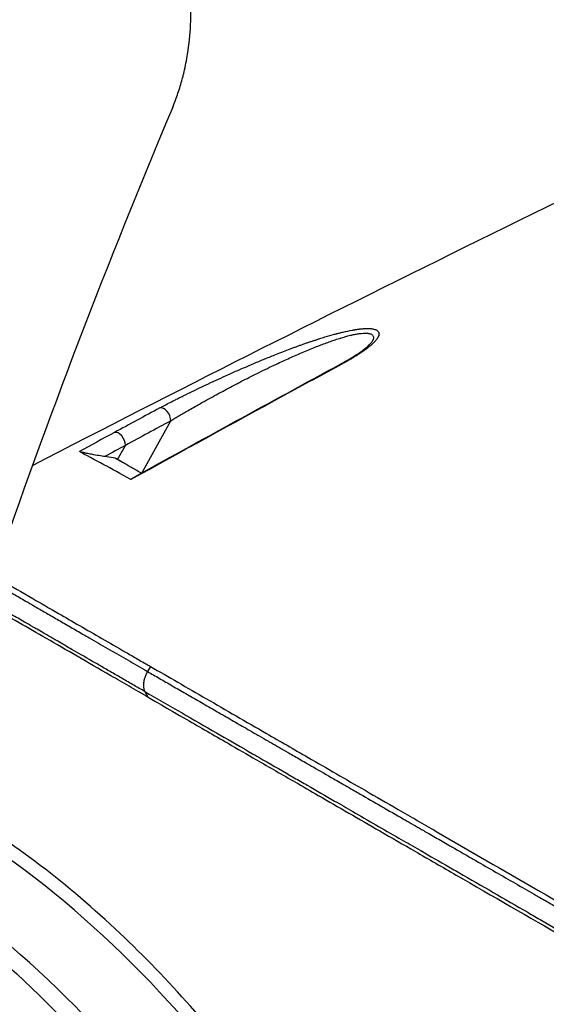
# Model space of a CAD drawing. Header units: millimetres. Extents: x 0 to 4378, y 0 to 2376.
# Tile 651 of 656: x 2702 to 2728, y 1936 to 1985. Entities that reach past the tile are written whole.
import ezdxf

# ---------------------------------------------------------------- set-up
doc = ezdxf.new("R2010")
doc.units = ezdxf.units.MM
doc.header["$LTSCALE"] = 0.2
doc.layers.add('01_Object Line', color=4, linetype='Continuous')

# ---------------------------------------------------------------- blocks, each defined once
blk = doc.blocks.new('A$C0a0b2bc4')
for p, q in [((-18.229, 1110.033), (-18.229, 1110.033)), ((-29.793, 1103.441), (-28.361, 1106.048)), ((-31.036, 1104.098), (-30.644, 1104.813)), ((-31.166, 1104.171), (-31.682, 1104.246)), ((-31.165, 1104.173), (-30.774, 1103.947)), ((-29.846, 1103.411), (-29.858, 1103.418)), ((-29.384, 1093.676), (-29.531, 1093.422))]:
    blk.add_line(p, q)
for centre, major_axis, ratio, start_param, end_param in [((-19.59, 1108.461), (-0.238, 0.44), 0.574125, 5.91649, 6.250217), ((-54.102, 340.151), (435.313, 800.982), 0.572292, 0.719728, 0.72334), ((-28.721, 1106.241), (-0.237, 0.44), 0.615629, 3.963424, 6.144084), ((-48.125, 330.189), (434.09, 810.828), 0.577153, 0.716886, 0.720465), ((-31.004, 1105.005), (-0.239, 0.439), 0.613705, 3.961384, 6.133404), ((-54.51, 323.67), (444.565, 818.233), 0.572361, 0.723269, 0.725999), ((-48.434, 316.686), (441.656, 824.96), 0.577153, 0.720459, 0.722057), ((-39.739, 1054.229), (19.5, -33.775), 0.57735, 0, 2.339416), ((-42.921, 1052.392), (19.5, -33.775), 0.57735, 0, 2.223644)]:
    blk.add_ellipse(centre, major_axis=major_axis, ratio=ratio, start_param=start_param, end_param=end_param)
for points, knots in [([(-28.262, 1121.852), (-28.165, 1122.083), (-28.072, 1122.334), (-27.919, 1122.784), (-27.845, 1123.025), (-27.764, 1123.33), (-27.747, 1123.394), (-27.718, 1123.511), (-27.704, 1123.569), (-27.623, 1123.916), (-27.565, 1124.216), (-27.366, 1125.477), (-27.312, 1126.489), (-27.36, 1127.743), (-27.369, 1127.909), (-27.4, 1128.407), (-27.431, 1128.749), (-27.511, 1129.458), (-27.561, 1129.823), (-27.678, 1130.559), (-27.746, 1130.93), (-27.979, 1132.069), (-28.173, 1132.852), (-28.62, 1134.408), (-28.871, 1135.186), (-29.278, 1136.321), (-29.428, 1136.72), (-30.892, 1140.443), (-32.729, 1143.941), (-35.303, 1147.862), (-35.591, 1148.291), (-36.032, 1148.931), (-36.18, 1149.144), (-37.536, 1151.068), (-38.835, 1152.751), (-40.714, 1154.986), (-41.234, 1155.586), (-42.693, 1157.215), (-43.647, 1158.223), (-46.08, 1160.656), (-47.582, 1162.036), (-49.287, 1163.469), (-49.477, 1163.627), (-50.987, 1164.865), (-52.344, 1165.883), (-53.667, 1166.772)], [1.013384, 1.013384, 1.013384, 1.013384, 1.109993, 1.109993, 1.213598, 1.213598, 1.239256, 1.239256, 1.263925, 1.263925, 1.386081, 1.386081, 1.765731, 1.765731, 1.822697, 1.822697, 1.935907, 1.935907, 2.05247, 2.05247, 2.166843, 2.166843, 2.399096, 2.399096, 2.616669, 2.616669, 2.736228, 2.736228, 3.700499, 3.700499, 3.819408, 3.819408, 3.878521, 3.878521, 4.356179, 4.356179, 4.534962, 4.534962, 4.848781, 4.848781, 5.320636, 5.320636, 5.379891, 5.379891, 5.794291, 5.794291, 5.794291, 5.794291]), ([(-28.918, 1106.697), (-28.864, 1106.726), (-28.808, 1106.756), (-28.75, 1106.787), (-28.567, 1106.884), (-28.371, 1106.986), (-28.169, 1107.088), (-28.14, 1107.103), (-28.11, 1107.118), (-28.081, 1107.133), (-28.005, 1107.171), (-27.929, 1107.209), (-27.852, 1107.248), (-27.774, 1107.287), (-27.696, 1107.325), (-27.618, 1107.364), (-27.466, 1107.439), (-27.314, 1107.513), (-27.166, 1107.584), (-27.154, 1107.59), (-27.143, 1107.596), (-27.131, 1107.601), (-26.842, 1107.741), (-26.538, 1107.885), (-26.232, 1108.026), (-26.22, 1108.032), (-26.208, 1108.038), (-26.197, 1108.043), (-25.884, 1108.188), (-25.569, 1108.331), (-25.261, 1108.468), (-25.24, 1108.477), (-25.22, 1108.487), (-25.199, 1108.496), (-25.104, 1108.538), (-25.01, 1108.58), (-24.916, 1108.621), (-24.822, 1108.662), (-24.728, 1108.703), (-24.635, 1108.743), (-24.482, 1108.809), (-24.33, 1108.875), (-24.175, 1108.94), (-24.084, 1108.979), (-23.991, 1109.017), (-23.898, 1109.056), (-23.807, 1109.094), (-23.715, 1109.132), (-23.622, 1109.17), (-23.547, 1109.201), (-23.472, 1109.232), (-23.395, 1109.263), (-23.305, 1109.299), (-23.215, 1109.335), (-23.127, 1109.371), (-22.89, 1109.464), (-22.659, 1109.554), (-22.433, 1109.64), (-22.374, 1109.662), (-22.317, 1109.684), (-22.261, 1109.705), (-22.205, 1109.725), (-22.149, 1109.746), (-22.094, 1109.766), (-22.04, 1109.786), (-21.987, 1109.806), (-21.933, 1109.825), (-21.88, 1109.844), (-21.827, 1109.863), (-21.773, 1109.882), (-21.721, 1109.901), (-21.668, 1109.919), (-21.614, 1109.938), (-21.586, 1109.948), (-21.557, 1109.958), (-21.527, 1109.969), (-21.472, 1109.988), (-21.418, 1110.006), (-21.366, 1110.024), (-21.313, 1110.042), (-21.261, 1110.059), (-21.21, 1110.076), (-21.159, 1110.093), (-21.108, 1110.11), (-21.058, 1110.126), (-21.047, 1110.13), (-21.037, 1110.133), (-21.027, 1110.136), (-20.978, 1110.152), (-20.929, 1110.168), (-20.88, 1110.183), (-20.834, 1110.198), (-20.787, 1110.213), (-20.739, 1110.228), (-20.693, 1110.242), (-20.647, 1110.256), (-20.599, 1110.271), (-20.434, 1110.32), (-20.276, 1110.366), (-20.124, 1110.407), (-20.093, 1110.416), (-20.064, 1110.424), (-20.035, 1110.431), (-20.024, 1110.434), (-20.014, 1110.437), (-20.003, 1110.44), (-19.975, 1110.447), (-19.947, 1110.454), (-19.92, 1110.462), (-19.893, 1110.468), (-19.865, 1110.475), (-19.838, 1110.482), (-19.812, 1110.489), (-19.785, 1110.495), (-19.757, 1110.502), (-19.734, 1110.508), (-19.711, 1110.513), (-19.687, 1110.519), (-19.523, 1110.558), (-19.369, 1110.59), (-19.225, 1110.616), (-19.201, 1110.621), (-19.177, 1110.625), (-19.154, 1110.629), (-19.131, 1110.633), (-19.109, 1110.637), (-19.087, 1110.64), (-19.077, 1110.642), (-19.068, 1110.643), (-19.059, 1110.645), (-19.038, 1110.648), (-19.017, 1110.651), (-18.995, 1110.655), (-18.974, 1110.658), (-18.953, 1110.661), (-18.931, 1110.664), (-18.911, 1110.666), (-18.89, 1110.669), (-18.869, 1110.672), (-18.854, 1110.673), (-18.839, 1110.675), (-18.824, 1110.677), (-18.788, 1110.681), (-18.754, 1110.684), (-18.722, 1110.687), (-18.697, 1110.689), (-18.672, 1110.691), (-18.649, 1110.693), (-18.616, 1110.695), (-18.585, 1110.697), (-18.555, 1110.698), (-18.527, 1110.699), (-18.5, 1110.699), (-18.473, 1110.7), (-18.447, 1110.7), (-18.422, 1110.7), (-18.397, 1110.699), (-18.372, 1110.698), (-18.348, 1110.697), (-18.325, 1110.695), (-18.319, 1110.695), (-18.313, 1110.695), (-18.307, 1110.694), (-18.285, 1110.692), (-18.263, 1110.69), (-18.242, 1110.687), (-18.222, 1110.685), (-18.202, 1110.682), (-18.183, 1110.678), (-18.165, 1110.675), (-18.147, 1110.671), (-18.13, 1110.667), (-18.103, 1110.66), (-18.077, 1110.652), (-18.054, 1110.644), (-18.03, 1110.634), (-18.008, 1110.624), (-17.988, 1110.612), (-17.955, 1110.593), (-17.928, 1110.569), (-17.91, 1110.543), (-17.899, 1110.527), (-17.89, 1110.51), (-17.884, 1110.493), (-17.879, 1110.475), (-17.876, 1110.457), (-17.875, 1110.437), (-17.875, 1110.424), (-17.875, 1110.411), (-17.877, 1110.397), (-17.878, 1110.393), (-17.878, 1110.39), (-17.879, 1110.386), (-17.884, 1110.358), (-17.894, 1110.328), (-17.909, 1110.296), (-17.916, 1110.279), (-17.925, 1110.262), (-17.935, 1110.244), (-17.94, 1110.235), (-17.946, 1110.226), (-17.951, 1110.217), (-17.976, 1110.179), (-18.005, 1110.14), (-18.037, 1110.1), (-18.055, 1110.079), (-18.073, 1110.058), (-18.093, 1110.037), (-18.113, 1110.015), (-18.135, 1109.993), (-18.157, 1109.971), (-18.158, 1109.97), (-18.16, 1109.968), (-18.161, 1109.967), (-18.181, 1109.947), (-18.202, 1109.928), (-18.223, 1109.908), (-18.245, 1109.888), (-18.268, 1109.867), (-18.293, 1109.845), (-18.309, 1109.832), (-18.324, 1109.819), (-18.341, 1109.805), (-18.368, 1109.783), (-18.396, 1109.76), (-18.425, 1109.737), (-18.553, 1109.635), (-18.701, 1109.531), (-18.848, 1109.434), (-18.864, 1109.424), (-18.88, 1109.413), (-18.896, 1109.403), (-18.915, 1109.39), (-18.935, 1109.378), (-18.955, 1109.365), (-18.984, 1109.346), (-19.014, 1109.328), (-19.044, 1109.309), (-19.073, 1109.291), (-19.104, 1109.272), (-19.134, 1109.254), (-19.165, 1109.235), (-19.196, 1109.216), (-19.227, 1109.198), (-19.25, 1109.185), (-19.273, 1109.171), (-19.296, 1109.158), (-19.304, 1109.153), (-19.313, 1109.148), (-19.322, 1109.143), (-19.348, 1109.128), (-19.374, 1109.113), (-19.401, 1109.098), (-19.431, 1109.081), (-19.463, 1109.063), (-19.495, 1109.045), (-19.529, 1109.026), (-19.564, 1109.007), (-19.602, 1108.986), (-19.634, 1108.969), (-19.667, 1108.951), (-19.702, 1108.931), (-19.709, 1108.928), (-19.716, 1108.924), (-19.722, 1108.921)], [0, 0, 0, 0, 0.0130518, 0.0130518, 0.0130518, 0.0546487, 0.0546487, 0.0546487, 0.0606097, 0.0606097, 0.0606097, 0.0760926, 0.0760926, 0.0760926, 0.0917898, 0.0917898, 0.0917898, 0.1225414, 0.1225414, 0.1225414, 0.125, 0.125, 0.125, 0.185671, 0.185671, 0.185671, 0.1880403, 0.1880403, 0.1880403, 0.25, 0.25, 0.25, 0.2541675, 0.2541675, 0.2541675, 0.2733775, 0.2733775, 0.2733775, 0.292584, 0.292584, 0.292584, 0.3239194, 0.3239194, 0.3239194, 0.3424637, 0.3424637, 0.3424637, 0.3605055, 0.3605055, 0.3605055, 0.375, 0.375, 0.375, 0.3920699, 0.3920699, 0.3920699, 0.4375, 0.4375, 0.4375, 0.4492702, 0.4492702, 0.4492702, 0.4610182, 0.4610182, 0.4610182, 0.4724516, 0.4724516, 0.4724516, 0.4836295, 0.4836295, 0.4836295, 0.4943265, 0.4943265, 0.4943265, 0.5, 0.5, 0.5, 0.5106152, 0.5106152, 0.5106152, 0.5212304, 0.5212304, 0.5212304, 0.5317597, 0.5317597, 0.5317597, 0.5339079, 0.5339079, 0.5339079, 0.5439621, 0.5439621, 0.5439621, 0.5534615, 0.5534615, 0.5534615, 0.5625, 0.5625, 0.5625, 0.59375, 0.59375, 0.59375, 0.6000797, 0.6000797, 0.6000797, 0.6024545, 0.6024545, 0.6024545, 0.6086674, 0.6086674, 0.6086674, 0.6147125, 0.6147125, 0.6147125, 0.6203648, 0.6203648, 0.6203648, 0.625, 0.625, 0.625, 0.65625, 0.65625, 0.65625, 0.6616327, 0.6616327, 0.6616327, 0.6670453, 0.6670453, 0.6670453, 0.6693115, 0.6693115, 0.6693115, 0.6745078, 0.6745078, 0.6745078, 0.6795832, 0.6795832, 0.6795832, 0.6843068, 0.6843068, 0.6843068, 0.6875, 0.6875, 0.6875, 0.6949011, 0.6949011, 0.6949011, 0.7005456, 0.7005456, 0.7005456, 0.7082314, 0.7082314, 0.7082314, 0.7154474, 0.7154474, 0.7154474, 0.7225734, 0.7225734, 0.7225734, 0.7295267, 0.7295267, 0.7295267, 0.7312887, 0.7312887, 0.7312887, 0.7379202, 0.7379202, 0.7379202, 0.7441227, 0.7441227, 0.7441227, 0.75, 0.75, 0.75, 0.7591085, 0.7591085, 0.7591085, 0.768686, 0.768686, 0.768686, 0.7850609, 0.7850609, 0.7850609, 0.7946632, 0.7946632, 0.7946632, 0.8042655, 0.8042655, 0.8042655, 0.8108796, 0.8108796, 0.8108796, 0.8125, 0.8125, 0.8125, 0.8256556, 0.8256556, 0.8256556, 0.8325276, 0.8325276, 0.8325276, 0.8359779, 0.8359779, 0.8359779, 0.8506488, 0.8506488, 0.8506488, 0.8584656, 0.8584656, 0.8584656, 0.8668393, 0.8668393, 0.8668393, 0.8673146, 0.8673146, 0.8673146, 0.875, 0.875, 0.875, 0.883205, 0.883205, 0.883205, 0.8882626, 0.8882626, 0.8882626, 0.8966706, 0.8966706, 0.8966706, 0.9334822, 0.9334822, 0.9334822, 0.9375, 0.9375, 0.9375, 0.9423621, 0.9423621, 0.9423621, 0.9492937, 0.9492937, 0.9492937, 0.9562254, 0.9562254, 0.9562254, 0.9633498, 0.9633498, 0.9633498, 0.96875, 0.96875, 0.96875, 0.9708858, 0.9708858, 0.9708858, 0.9771847, 0.9771847, 0.9771847, 0.9845447, 0.9845447, 0.9845447, 0.9922363, 0.9922363, 0.9922363, 0.9987827, 0.9987827, 0.9987827, 1, 1, 1, 1]), ([(-28.361, 1106.048), (-28.292, 1106.091), (-28.222, 1106.133), (-28.078, 1106.221), (-28.004, 1106.265), (-27.851, 1106.356), (-27.772, 1106.403), (-27.654, 1106.471), (-27.617, 1106.493), (-27.484, 1106.571), (-27.388, 1106.626), (-27.19, 1106.74), (-27.088, 1106.797), (-26.899, 1106.904), (-26.813, 1106.953), (-26.664, 1107.036), (-26.603, 1107.07), (-26.413, 1107.176), (-26.283, 1107.247), (-26.042, 1107.378), (-25.932, 1107.438), (-25.7, 1107.563), (-25.577, 1107.629), (-25.328, 1107.761), (-25.202, 1107.827), (-25.014, 1107.925), (-24.954, 1107.956), (-24.763, 1108.055), (-24.633, 1108.122), (-24.412, 1108.235), (-24.321, 1108.28), (-24.135, 1108.374), (-24.038, 1108.423), (-23.794, 1108.544), (-23.646, 1108.617), (-23.345, 1108.762), (-23.193, 1108.835), (-23.016, 1108.918), (-22.992, 1108.93), (-22.853, 1108.995), (-22.739, 1109.048), (-22.512, 1109.152), (-22.4, 1109.203), (-22.179, 1109.302), (-22.071, 1109.35), (-21.916, 1109.417), (-21.87, 1109.438), (-21.714, 1109.505), (-21.605, 1109.551), (-21.39, 1109.641), (-21.284, 1109.684), (-21.126, 1109.747), (-21.073, 1109.768), (-20.924, 1109.827), (-20.828, 1109.864), (-20.64, 1109.935), (-20.547, 1109.969), (-20.367, 1110.034), (-20.278, 1110.065), (-20.152, 1110.108), (-20.114, 1110.121), (-19.984, 1110.163), (-19.894, 1110.192), (-19.794, 1110.223), (-19.784, 1110.226), (-19.681, 1110.257), (-19.59, 1110.283), (-19.416, 1110.33), (-19.332, 1110.351), (-19.238, 1110.373), (-19.224, 1110.376), (-19.144, 1110.394), (-19.08, 1110.407), (-18.955, 1110.429), (-18.894, 1110.438), (-18.778, 1110.453), (-18.723, 1110.458), (-18.62, 1110.464), (-18.572, 1110.464), (-18.497, 1110.462), (-18.468, 1110.46), (-18.413, 1110.454), (-18.388, 1110.449), (-18.342, 1110.439), (-18.321, 1110.433), (-18.271, 1110.415), (-18.244, 1110.401), (-18.204, 1110.37), (-18.189, 1110.354), (-18.168, 1110.32), (-18.162, 1110.303), (-18.154, 1110.267), (-18.153, 1110.247), (-18.155, 1110.217), (-18.157, 1110.206), (-18.163, 1110.178), (-18.168, 1110.16), (-18.185, 1110.116), (-18.197, 1110.09), (-18.217, 1110.053), (-18.223, 1110.043), (-18.229, 1110.033)], [0, 0, 0, 0, 0.0180448, 0.0180448, 0.0365313, 0.0365313, 0.0556289, 0.0556289, 0.0645641, 0.0645641, 0.0869447, 0.0869447, 0.1099761, 0.1099761, 0.1291281, 0.1291281, 0.1424569, 0.1424569, 0.1703945, 0.1703945, 0.1936922, 0.1936922, 0.2195225, 0.2195225, 0.2457579, 0.2457579, 0.2582563, 0.2582563, 0.2850011, 0.2850011, 0.3033496, 0.3033496, 0.3228204, 0.3228204, 0.3524073, 0.3524073, 0.3825165, 0.3825165, 0.3873844, 0.3873844, 0.4100468, 0.4100468, 0.4323398, 0.4323398, 0.45394, 0.45394, 0.4631683, 0.4631683, 0.4849412, 0.4849412, 0.5060366, 0.5060366, 0.5165126, 0.5165126, 0.5357978, 0.5357978, 0.5547041, 0.5547041, 0.5729851, 0.5729851, 0.5810767, 0.5810767, 0.6003696, 0.6003696, 0.6026554, 0.6026554, 0.6228383, 0.6228383, 0.642333, 0.642333, 0.6456407, 0.6456407, 0.6617818, 0.6617818, 0.6779228, 0.6779228, 0.6942026, 0.6942026, 0.7102048, 0.7102048, 0.7211215, 0.7211215, 0.7319745, 0.7319745, 0.7424869, 0.7424869, 0.7595404, 0.7595404, 0.7747689, 0.7747689, 0.7876346, 0.7876346, 0.8004649, 0.8004649, 0.8070509, 0.8070509, 0.8175676, 0.8175676, 0.8316331, 0.8316331, 0.836718, 0.836718, 0.836718, 0.836718]), ([(-19.829, 1108.901), (-19.46, 1109.101), (-19.116, 1109.302), (-18.686, 1109.6), (-18.551, 1109.704), (-18.333, 1109.898), (-18.253, 1109.995), (-18.229, 1110.033)], [0, 0, 0, 0, 0.1540496, 0.1540496, 0.2386631, 0.2386631, 0.3291106, 0.3291106, 0.3291106, 0.3291106]), ([(-19.722, 1108.921), (-20.703, 1108.389), (-21.684, 1107.855), (-22.665, 1107.32), (-25.231, 1105.921), (-27.797, 1104.51), (-30.364, 1103.089)], [0, 0, 0, 0, 0.2372022, 0.2372022, 0.2372022, 0.8578116, 0.8578116, 0.8578116, 0.8578116]), ([(-31.682, 1104.247), (-31.76, 1104.258), (-31.865, 1104.275), (-32.094, 1104.313), (-32.225, 1104.337), (-32.435, 1104.377), (-32.519, 1104.393), (-32.664, 1104.424), (-32.717, 1104.436), (-32.8, 1104.455), (-32.834, 1104.463), (-32.891, 1104.478), (-32.913, 1104.484), (-32.946, 1104.494), (-32.956, 1104.498), (-32.961, 1104.501)], [0.0002008, 0.0002008, 0.0002008, 0.0002008, 0.0392119, 0.0392119, 0.0764248, 0.0764248, 0.0980335, 0.0980335, 0.1133398, 0.1133398, 0.1258751, 0.1258751, 0.1369295, 0.1369295, 0.1479068, 0.1479068, 0.1479068, 0.1479068]), ([(-30.364, 1103.089), (-30.881, 1103.365), (-31.346, 1103.631), (-32.175, 1104.083), (-32.653, 1104.323), (-32.961, 1104.501)], [0.0000016, 0.0000016, 0.0000016, 0.0000016, 0.4148042, 0.4148042, 0.8980857, 0.8980857, 0.8980857, 0.8980857]), ([(-29.846, 1103.411), (-29.856, 1103.417), (-29.866, 1103.423), (-29.876, 1103.428), (-29.965, 1103.48), (-30.051, 1103.529), (-30.132, 1103.576), (-30.216, 1103.625), (-30.296, 1103.671), (-30.372, 1103.715), (-30.412, 1103.738), (-30.452, 1103.761), (-30.491, 1103.783), (-30.496, 1103.786), (-30.501, 1103.789), (-30.506, 1103.792), (-30.59, 1103.841), (-30.668, 1103.885), (-30.74, 1103.927), (-30.809, 1103.967), (-30.874, 1104.004), (-30.933, 1104.039), (-30.989, 1104.071), (-31.04, 1104.1), (-31.086, 1104.127), (-31.114, 1104.143), (-31.14, 1104.158), (-31.164, 1104.172)], [0.2376584, 0.2376584, 0.2376584, 0.2376584, 0.2496642, 0.2496642, 0.2496642, 0.3608437, 0.3608437, 0.3608437, 0.4752519, 0.4752519, 0.4752519, 0.5366951, 0.5366951, 0.5366951, 0.5448255, 0.5448255, 0.5448255, 0.6781774, 0.6781774, 0.6781774, 0.8073979, 0.8073979, 0.8073979, 0.928711, 0.928711, 0.928711, 1, 1, 1, 1]), ([(-30.364, 1103.089), (-30.374, 1103.095), (-30.379, 1103.099), (-30.385, 1103.107), (-30.385, 1103.111), (-30.381, 1103.115), (-30.379, 1103.116), (-30.377, 1103.118)], [0.00000023, 0.00000023, 0.00000023, 0.00000023, 0.00803419, 0.00803419, 0.01732344, 0.01732344, 0.02122959, 0.02122959, 0.02122959, 0.02122959]), ([(-37.283, 1098.236), (-37.14, 1098.154), (-36.993, 1098.069), (-36.369, 1097.709), (-35.857, 1097.413), (-34.896, 1096.859), (-34.463, 1096.608), (-33.326, 1095.952), (-32.597, 1095.531), (-31.438, 1094.862), (-31.042, 1094.633), (-30.431, 1094.281), (-30.225, 1094.162), (-29.913, 1093.981), (-29.808, 1093.921), (-29.65, 1093.83), (-29.597, 1093.799), (-29.517, 1093.753), (-29.491, 1093.738), (-29.438, 1093.707), (-29.411, 1093.692), (-29.384, 1093.676)], [-1.389526, -1.389526, -1.389526, -1.389526, -1.286666, -1.286666, -0.965099, -0.965099, -0.723762, -0.723762, -0.361863, -0.361863, -0.180905, -0.180905, -0.090468, -0.090468, -0.045241, -0.045241, -0.022623, -0.022623, -0.011312, -0.011312, -0.000001, -0.000001, -0.000001, -0.000001]), ([(-29.519, 1092.137), (-29.547, 1092.153), (-29.559, 1092.16), (-29.599, 1092.183), (-29.619, 1092.195), (-29.679, 1092.229), (-29.719, 1092.252), (-29.838, 1092.321), (-29.917, 1092.367), (-30.153, 1092.503), (-30.309, 1092.593), (-30.773, 1092.861), (-31.077, 1093.036), (-31.968, 1093.551), (-32.535, 1093.878), (-34.163, 1094.818), (-35.133, 1095.378), (-36.563, 1096.204), (-37.081, 1096.503), (-37.815, 1096.927), (-38.065, 1097.071), (-38.565, 1097.36), (-38.811, 1097.501), (-39.119, 1097.679), (-39.199, 1097.726), (-39.277, 1097.771)], [0.000001, 0.000001, 0.000001, 0.000001, 0.012041, 0.012041, 0.024407, 0.024407, 0.049137, 0.049137, 0.098594, 0.098594, 0.197487, 0.197487, 0.395268, 0.395268, 0.791045, 0.791045, 1.580769, 1.580769, 2.1048, 2.1048, 2.403475, 2.403475, 2.74476, 2.74476, 2.871522, 2.871522, 2.871522, 2.871522]), ([(-37.425, 1097.99), (-37.412, 1097.982), (-37.398, 1097.974), (-37.207, 1097.863), (-37.026, 1097.758), (-36.655, 1097.543), (-36.465, 1097.433), (-36.075, 1097.207), (-35.874, 1097.09), (-35.531, 1096.892), (-35.39, 1096.81), (-35.056, 1096.616), (-34.862, 1096.504), (-34.65, 1096.381), (-34.631, 1096.371), (-34.413, 1096.244), (-34.212, 1096.128), (-33.806, 1095.893), (-33.601, 1095.775), (-33.187, 1095.535), (-32.978, 1095.414), (-32.667, 1095.234), (-32.565, 1095.175), (-32.311, 1095.028), (-32.159, 1094.94), (-31.854, 1094.764), (-31.701, 1094.676), (-31.395, 1094.499), (-31.241, 1094.41), (-30.934, 1094.232), (-30.779, 1094.143), (-30.471, 1093.965), (-30.317, 1093.876), (-30.011, 1093.699), (-29.858, 1093.611), (-29.648, 1093.49), (-29.589, 1093.456), (-29.531, 1093.422)], [0.8046168, 0.8046168, 0.8046168, 0.8046168, 0.8057075, 0.8057075, 0.8199553, 0.8199553, 0.8344527, 0.8344527, 0.849373, 0.849373, 0.8597114, 0.8597114, 0.8736746, 0.8736746, 0.875, 0.875, 0.8893851, 0.8893851, 0.9040038, 0.9040038, 0.9189904, 0.9189904, 0.9263298, 0.9263298, 0.937311, 0.937311, 0.9484587, 0.9484587, 0.959783, 0.959783, 0.9713927, 0.9713927, 0.9831792, 0.9831792, 0.9952444, 0.9952444, 0.9999668, 0.9999668, 0.9999668, 0.9999668]), ([(-29.669, 1092.414), (-29.852, 1092.519), (-30.036, 1092.625), (-30.22, 1092.731), (-30.413, 1092.843), (-30.607, 1092.955), (-30.8, 1093.067), (-30.976, 1093.168), (-31.152, 1093.27), (-31.328, 1093.371), (-31.333, 1093.374), (-31.338, 1093.377), (-31.343, 1093.38), (-31.521, 1093.483), (-31.699, 1093.586), (-31.876, 1093.688), (-32.049, 1093.788), (-32.222, 1093.888), (-32.395, 1093.988), (-32.441, 1094.015), (-32.488, 1094.042), (-32.535, 1094.069), (-32.562, 1094.084), (-32.589, 1094.1), (-32.616, 1094.116), (-32.702, 1094.165), (-32.787, 1094.215), (-32.872, 1094.264), (-33.029, 1094.354), (-33.185, 1094.445), (-33.341, 1094.534), (-33.58, 1094.673), (-33.818, 1094.81), (-34.053, 1094.946), (-34.134, 1094.993), (-34.214, 1095.039), (-34.293, 1095.085), (-34.431, 1095.165), (-34.568, 1095.244), (-34.704, 1095.323), (-34.72, 1095.332), (-34.736, 1095.341), (-34.751, 1095.35), (-34.866, 1095.416), (-34.98, 1095.482), (-35.093, 1095.548), (-35.148, 1095.579), (-35.202, 1095.611), (-35.256, 1095.642), (-35.258, 1095.643), (-35.26, 1095.644), (-35.263, 1095.646), (-35.279, 1095.655), (-35.298, 1095.666), (-35.318, 1095.677), (-35.337, 1095.689), (-35.356, 1095.7), (-35.374, 1095.71), (-35.396, 1095.723), (-35.416, 1095.734), (-35.428, 1095.742), (-35.464, 1095.762), (-35.495, 1095.78), (-35.529, 1095.8), (-35.547, 1095.81), (-35.566, 1095.821), (-35.585, 1095.832), (-35.632, 1095.859), (-35.679, 1095.887), (-35.728, 1095.915), (-35.832, 1095.975), (-35.939, 1096.037), (-36.05, 1096.101), (-36.161, 1096.166), (-36.276, 1096.232), (-36.394, 1096.3), (-36.511, 1096.368), (-36.632, 1096.438), (-36.754, 1096.509), (-36.875, 1096.579), (-36.999, 1096.65), (-37.124, 1096.723), (-37.156, 1096.741), (-37.188, 1096.76), (-37.221, 1096.779), (-37.343, 1096.85), (-37.467, 1096.921), (-37.591, 1096.993), (-37.649, 1097.027), (-37.708, 1097.061), (-37.766, 1097.094), (-37.829, 1097.131), (-37.893, 1097.168), (-37.957, 1097.205), (-38.05, 1097.259), (-38.143, 1097.313), (-38.236, 1097.367), (-38.333, 1097.423), (-38.431, 1097.48), (-38.527, 1097.536)], [0, 0, 0, 0, 0.011661, 0.011661, 0.011661, 0.0239333, 0.0239333, 0.0239333, 0.0350821, 0.0350821, 0.0350821, 0.0354059, 0.0354059, 0.0354059, 0.0467022, 0.0467022, 0.0467022, 0.0577534, 0.0577534, 0.0577534, 0.0607503, 0.0607503, 0.0607503, 0.0625, 0.0625, 0.0625, 0.0679972, 0.0679972, 0.0679972, 0.078125, 0.078125, 0.078125, 0.09375, 0.09375, 0.09375, 0.09908, 0.09908, 0.09908, 0.1083025, 0.1083025, 0.1083025, 0.109375, 0.109375, 0.109375, 0.1171875, 0.1171875, 0.1171875, 0.1209386, 0.1209386, 0.1209386, 0.1210938, 0.1210938, 0.1210938, 0.1222584, 0.1222584, 0.1222584, 0.123429, 0.123429, 0.123429, 0.1249139, 0.1249139, 0.1249139, 0.1290167, 0.1290167, 0.1290167, 0.1312453, 0.1312453, 0.1312453, 0.1368168, 0.1368168, 0.1368168, 0.1487201, 0.1487201, 0.1487201, 0.1606847, 0.1606847, 0.1606847, 0.1726306, 0.1726306, 0.1726306, 0.1844657, 0.1844657, 0.1844657, 0.1875, 0.1875, 0.1875, 0.1990051, 0.1990051, 0.1990051, 0.2043629, 0.2043629, 0.2043629, 0.2102046, 0.2102046, 0.2102046, 0.21875, 0.21875, 0.21875, 0.227712, 0.227712, 0.227712, 0.227712]), ([(-29.384, 1093.676), (-28.483, 1093.156), (-27.54, 1092.612), (-25.587, 1091.484), (-24.578, 1090.901), (-22.856, 1089.907), (-22.158, 1089.504), (-20.504, 1088.549), (-19.546, 1087.996), (-18.027, 1087.119), (-17.473, 1086.799), (-16.279, 1086.11), (-15.64, 1085.741), (-13.294, 1084.386), (-11.582, 1083.398), (-7.614, 1081.107), (-5.368, 1079.811), (-2.593, 1078.209), (-2.012, 1077.873), (-0.195, 1076.824), (1.028, 1076.118), (2.852, 1075.065), (3.47, 1074.708), (4.714, 1073.99), (5.342, 1073.627), (6.606, 1072.897), (7.243, 1072.53), (8.526, 1071.789), (9.17, 1071.417), (10.131, 1070.862), (10.454, 1070.676), (11.096, 1070.306), (11.415, 1070.121), (12.126, 1069.711), (12.516, 1069.486), (13.295, 1069.036), (13.686, 1068.81), (14.855, 1068.135), (15.624, 1067.691), (16.769, 1067.03), (17.157, 1066.806), (17.93, 1066.36), (18.316, 1066.137), (20.25, 1065.02), (21.733, 1064.164), (23.533, 1063.125), (23.92, 1062.902), (26.237, 1061.564), (27.54, 1060.812), (28.536, 1060.237), (28.69, 1060.148), (28.924, 1060.013), (29.002, 1059.968), (29.196, 1059.856), (29.309, 1059.791), (29.474, 1059.695), (29.527, 1059.664), (29.688, 1059.571), (29.782, 1059.518), (29.955, 1059.418), (30.026, 1059.377), (30.164, 1059.297), (30.227, 1059.261), (30.436, 1059.14), (30.583, 1059.055), (31.291, 1058.646), (31.833, 1058.333), (32.609, 1057.885), (32.859, 1057.741), (33.344, 1057.461), (33.579, 1057.325), (34.261, 1056.932), (34.694, 1056.682), (35.507, 1056.212), (35.889, 1055.991), (36.428, 1055.681), (36.599, 1055.582), (36.929, 1055.391), (37.089, 1055.299), (37.549, 1055.034), (37.837, 1054.867), (38.238, 1054.636), (38.363, 1054.563), (38.723, 1054.355), (38.947, 1054.227), (39.253, 1054.05), (39.349, 1053.994), (39.485, 1053.916), (39.528, 1053.891), (39.745, 1053.766), (39.905, 1053.673), (40.085, 1053.57), (40.118, 1053.55), (40.194, 1053.506), (40.235, 1053.483), (40.291, 1053.451), (40.306, 1053.442), (40.344, 1053.42), (40.366, 1053.407), (40.493, 1053.334), (40.585, 1053.281), (40.702, 1053.213), (40.739, 1053.192), (40.789, 1053.163), (40.806, 1053.153), (40.838, 1053.135), (40.853, 1053.126), (40.892, 1053.104), (40.913, 1053.092), (40.941, 1053.076), (40.95, 1053.07), (40.965, 1053.061), (40.971, 1053.058), (40.979, 1053.053), (40.982, 1053.052), (40.989, 1053.048), (40.992, 1053.046), (40.994, 1053.045), (40.995, 1053.044), (40.995, 1053.044)], [-12.126888, -12.126888, -12.126888, -12.126888, -11.929155, -11.929155, -11.731142, -11.731142, -11.599108, -11.599108, -11.423504, -11.423504, -11.323203, -11.323203, -11.208746, -11.208746, -10.903559, -10.903559, -10.49681, -10.49681, -10.388234, -10.388234, -10.154863, -10.154863, -10.033963, -10.033963, -9.908546, -9.908546, -9.778492, -9.778492, -9.643694, -9.643694, -9.574994, -9.574994, -9.505925, -9.505925, -9.420491, -9.420491, -9.33343, -9.33343, -9.156755, -9.156755, -9.064945, -9.064945, -8.971626, -8.971626, -8.591834, -8.591834, -8.486072, -8.486072, -7.947871, -7.947871, -7.849464, -7.849464, -7.799156, -7.799156, -7.725216, -7.725216, -7.691028, -7.691028, -7.623996, -7.623996, -7.576077, -7.576077, -7.534454, -7.534454, -7.437649, -7.437649, -7.069154, -7.069154, -6.889697, -6.889697, -6.7135, -6.7135, -6.369354, -6.369354, -6.037716, -6.037716, -5.878371, -5.878371, -5.721439, -5.721439, -5.41411, -5.41411, -5.267307, -5.267307, -4.979651, -4.979651, -4.841656, -4.841656, -4.776165, -4.776165, -4.506382, -4.506382, -4.441344, -4.441344, -4.357044, -4.357044, -4.323655, -4.323655, -4.275506, -4.275506, -4.046926, -4.046926, -3.93135, -3.93135, -3.870595, -3.870595, -3.806578, -3.806578, -3.697345, -3.697345, -3.62817, -3.62817, -3.570669, -3.570669, -3.532087, -3.532087, -3.459788, -3.459788, -3.423272, -3.423272, -3.423272, -3.423272]), ([(-29.53, 1093.422), (-29.547, 1093.395), (-29.562, 1093.366), (-29.577, 1093.337), (-29.583, 1093.325), (-29.588, 1093.314), (-29.594, 1093.303), (-29.596, 1093.299), (-29.597, 1093.296), (-29.599, 1093.292), (-29.613, 1093.263), (-29.626, 1093.233), (-29.638, 1093.203), (-29.644, 1093.186), (-29.65, 1093.17), (-29.656, 1093.153), (-29.667, 1093.123), (-29.677, 1093.093), (-29.686, 1093.062), (-29.691, 1093.045), (-29.696, 1093.028), (-29.7, 1093.011), (-29.708, 1092.981), (-29.714, 1092.951), (-29.72, 1092.922), (-29.72, 1092.916), (-29.721, 1092.911), (-29.722, 1092.906), (-29.724, 1092.894), (-29.726, 1092.882), (-29.728, 1092.87), (-29.732, 1092.839), (-29.735, 1092.809), (-29.737, 1092.779), (-29.737, 1092.775), (-29.737, 1092.771), (-29.737, 1092.767), (-29.738, 1092.756), (-29.738, 1092.745), (-29.738, 1092.735), (-29.738, 1092.707), (-29.737, 1092.68), (-29.735, 1092.654), (-29.734, 1092.64), (-29.732, 1092.626), (-29.731, 1092.612), (-29.727, 1092.586), (-29.723, 1092.562), (-29.717, 1092.54), (-29.714, 1092.527), (-29.71, 1092.515), (-29.707, 1092.504), (-29.7, 1092.482), (-29.692, 1092.461), (-29.683, 1092.442), (-29.68, 1092.435), (-29.677, 1092.428), (-29.673, 1092.421), (-29.672, 1092.419), (-29.67, 1092.416), (-29.669, 1092.414)], [0, 0, 0, 0, 0.0833049, 0.0833049, 0.0833049, 0.1149751, 0.1149751, 0.1149751, 0.125, 0.125, 0.125, 0.2062189, 0.2062189, 0.2062189, 0.25, 0.25, 0.25, 0.3301272, 0.3301272, 0.3301272, 0.375, 0.375, 0.375, 0.4534619, 0.4534619, 0.4534619, 0.4673291, 0.4673291, 0.4673291, 0.5, 0.5, 0.5, 0.5829697, 0.5829697, 0.5829697, 0.5947218, 0.5947218, 0.5947218, 0.625, 0.625, 0.625, 0.7051104, 0.7051104, 0.7051104, 0.75, 0.75, 0.75, 0.8313524, 0.8313524, 0.8313524, 0.875, 0.875, 0.875, 0.9584241, 0.9584241, 0.9584241, 0.9880514, 0.9880514, 0.9880514, 0.9999983, 0.9999983, 0.9999983, 0.9999983]), ([(-29.53, 1093.422), (-29.337, 1093.31), (-29.135, 1093.194), (-28.718, 1092.953), (-28.504, 1092.83), (-28.066, 1092.577), (-27.842, 1092.447), (-27.382, 1092.182), (-27.147, 1092.047), (-26.666, 1091.769), (-26.421, 1091.628), (-26.07, 1091.426), (-25.969, 1091.368), (-25.798, 1091.269), (-25.728, 1091.228), (-25.416, 1091.049), (-25.169, 1090.906), (-24.894, 1090.747), (-24.873, 1090.735), (-24.604, 1090.58), (-24.35, 1090.434), (-24.068, 1090.271), (-24.045, 1090.258), (-23.987, 1090.225), (-23.951, 1090.204), (-23.761, 1090.094), (-23.605, 1090.005), (-23.431, 1089.904), (-23.414, 1089.895), (-23.126, 1089.729), (-22.849, 1089.569), (-22.542, 1089.392), (-22.519, 1089.379), (-22.3, 1089.253), (-22.101, 1089.138), (-21.792, 1088.96), (-21.684, 1088.898), (-21.439, 1088.757), (-21.302, 1088.678), (-20.834, 1088.408), (-20.498, 1088.214), (-20.049, 1087.956), (-19.944, 1087.895), (-19.596, 1087.695), (-19.351, 1087.554), (-19.011, 1087.358), (-18.919, 1087.305), (-18.477, 1087.05), (-18.121, 1086.845), (-17.754, 1086.634), (-17.748, 1086.63), (-17.386, 1086.422), (-17.024, 1086.213), (-16.589, 1085.963), (-16.521, 1085.924), (-16.181, 1085.728), (-15.904, 1085.568), (-15.537, 1085.357), (-15.45, 1085.307), (-15.142, 1085.13), (-14.921, 1085.002), (-14.586, 1084.809), (-14.474, 1084.745), (-14.324, 1084.658), (-14.289, 1084.638), (-14.219, 1084.598), (-14.185, 1084.578), (-14.122, 1084.542), (-14.094, 1084.526), (-14.051, 1084.501), (-14.037, 1084.493), (-13.847, 1084.384), (-13.672, 1084.283), (-13.333, 1084.087), (-13.168, 1083.993), (-12.665, 1083.703), (-12.331, 1083.51), (-11.669, 1083.129), (-11.342, 1082.941), (-10.694, 1082.568), (-10.374, 1082.384), (-9.988, 1082.162), (-9.917, 1082.121), (-9.645, 1081.964), (-9.447, 1081.85), (-9.131, 1081.668), (-9.013, 1081.6), (-8.579, 1081.35), (-8.27, 1081.172), (-7.801, 1080.902), (-7.636, 1080.808), (-7.172, 1080.54), (-6.876, 1080.37), (-6.295, 1080.035), (-6.008, 1079.87), (-5.513, 1079.585), (-5.302, 1079.463), (-5.084, 1079.338), (-5.073, 1079.331), (-4.791, 1079.169), (-4.526, 1079.017), (-3.999, 1078.713), (-3.736, 1078.561), (-3.408, 1078.373), (-3.336, 1078.331), (-3.011, 1078.144), (-2.765, 1078.003), (-2.287, 1077.727), (-2.053, 1077.593), (-1.601, 1077.332), (-1.383, 1077.207), (-0.96, 1076.963), (-0.755, 1076.845), (-0.531, 1076.716), (-0.501, 1076.699), (-0.299, 1076.583), (-0.133, 1076.487), (0.209, 1076.29), (0.383, 1076.19), (0.714, 1075.999), (0.871, 1075.909), (1.073, 1075.793), (1.126, 1075.762), (1.32, 1075.65), (1.453, 1075.574), (1.595, 1075.492), (1.615, 1075.48), (1.678, 1075.444), (1.72, 1075.42), (1.786, 1075.382), (1.81, 1075.368), (1.864, 1075.337), (1.895, 1075.319), (1.94, 1075.293), (1.955, 1075.285), (1.973, 1075.274), (1.975, 1075.273), (1.978, 1075.271), (1.979, 1075.271), (1.988, 1075.266), (1.996, 1075.261), (2.339, 1075.064), (2.662, 1074.877), (3.145, 1074.599), (3.307, 1074.506), (4.025, 1074.092), (4.574, 1073.776), (5.156, 1073.441), (5.197, 1073.418), (5.762, 1073.092), (6.28, 1072.793), (6.848, 1072.467), (6.904, 1072.435), (7.215, 1072.256), (7.467, 1072.11), (8.261, 1071.653), (8.795, 1071.345), (9.363, 1071.018), (9.405, 1070.994), (9.78, 1070.778), (10.11, 1070.588), (10.667, 1070.267), (10.896, 1070.135), (11.337, 1069.881), (11.549, 1069.759), (12.25, 1069.356), (12.732, 1069.078), (13.296, 1068.753), (13.385, 1068.701), (13.621, 1068.566), (13.765, 1068.483), (14.323, 1068.161), (14.731, 1067.927), (15.282, 1067.609), (15.431, 1067.524), (15.981, 1067.206), (16.378, 1066.978), (16.913, 1066.669), (17.058, 1066.586), (17.269, 1066.465), (17.335, 1066.426), (17.889, 1066.107), (18.367, 1065.832), (18.9, 1065.525), (18.965, 1065.487), (19.076, 1065.424), (19.121, 1065.398), (19.554, 1065.149), (19.934, 1064.929), (20.442, 1064.637), (20.575, 1064.56), (21.186, 1064.209), (21.652, 1063.94), (22.134, 1063.662), (22.16, 1063.648), (22.295, 1063.569), (22.404, 1063.507), (22.752, 1063.306), (22.989, 1063.17), (23.468, 1062.894), (23.711, 1062.754), (23.997, 1062.589), (24.045, 1062.562), (24.562, 1062.263), (25.02, 1062), (25.512, 1061.716), (25.56, 1061.689), (25.718, 1061.598), (25.827, 1061.535), (26.275, 1061.277), (26.607, 1061.085), (26.959, 1060.883), (26.986, 1060.867), (27.081, 1060.812), (27.148, 1060.774), (27.215, 1060.735)], [0.0000005, 0.0000005, 0.0000005, 0.0000005, 0.0158804, 0.0158804, 0.0314941, 0.0314941, 0.0466963, 0.0466963, 0.0616667, 0.0616667, 0.0762857, 0.0762857, 0.0820479, 0.0820479, 0.0859853, 0.0859853, 0.0994403, 0.0994403, 0.1005462, 0.1005462, 0.1136242, 0.1136242, 0.1147453, 0.1147453, 0.1165521, 0.1165521, 0.1241981, 0.1241981, 0.125, 0.125, 0.1381084, 0.1381084, 0.1391728, 0.1391728, 0.1482001, 0.1482001, 0.1529972, 0.1529972, 0.1589987, 0.1589987, 0.1732494, 0.1732494, 0.1776036, 0.1776036, 0.1875, 0.1875, 0.1911709, 0.1911709, 0.2049605, 0.2049605, 0.2051836, 0.2051836, 0.21875, 0.21875, 0.2212271, 0.2212271, 0.2312401, 0.2312401, 0.234375, 0.234375, 0.2421875, 0.2421875, 0.2460938, 0.2460938, 0.2474252, 0.2474252, 0.2487118, 0.2487118, 0.2496161, 0.2496161, 0.25, 0.25, 0.2548856, 0.2548856, 0.2595383, 0.2595383, 0.2692434, 0.2692434, 0.2790515, 0.2790515, 0.2890122, 0.2890122, 0.2912742, 0.2912742, 0.2976908, 0.2976908, 0.3016122, 0.3016122, 0.3121303, 0.3121303, 0.3179228, 0.3179228, 0.3287012, 0.3287012, 0.3396932, 0.3396932, 0.3481944, 0.3481944, 0.3486379, 0.3486379, 0.3598073, 0.3598073, 0.3716181, 0.3716181, 0.375, 0.375, 0.3869913, 0.3869913, 0.3992411, 0.3992411, 0.4116457, 0.4116457, 0.424265, 0.424265, 0.4261619, 0.4261619, 0.4375, 0.4375, 0.4505935, 0.4505935, 0.463876, 0.463876, 0.46875, 0.46875, 0.4822259, 0.4822259, 0.484375, 0.484375, 0.4893023, 0.4893023, 0.4921875, 0.4921875, 0.4960938, 0.4960938, 0.4980469, 0.4980469, 0.4985352, 0.4985352, 0.4992676, 0.4992676, 0.5, 0.5, 0.5143265, 0.5143265, 0.5215625, 0.5215625, 0.5466413, 0.5466413, 0.5485034, 0.5485034, 0.5728868, 0.5728868, 0.5755775, 0.5755775, 0.5877727, 0.5877727, 0.6141516, 0.6141516, 0.6162648, 0.6162648, 0.6330476, 0.6330476, 0.6449132, 0.6449132, 0.656049, 0.656049, 0.6819939, 0.6819939, 0.6869268, 0.6869268, 0.6949503, 0.6949503, 0.717991, 0.717991, 0.7265974, 0.7265974, 0.75, 0.75, 0.7587448, 0.7587448, 0.7627993, 0.7627993, 0.7925908, 0.7925908, 0.7967746, 0.7967746, 0.7996666, 0.7996666, 0.8246287, 0.8246287, 0.833564, 0.833564, 0.8658948, 0.8658948, 0.8677436, 0.8677436, 0.8755356, 0.8755356, 0.8928106, 0.8928106, 0.9110136, 0.9110136, 0.9146293, 0.9146293, 0.9506659, 0.9506659, 0.9545641, 0.9545641, 0.9635596, 0.9635596, 0.9917153, 0.9917153, 0.9941009, 0.9941009, 1, 1, 1, 1]), ([(-29.669, 1092.414), (-29.063, 1092.064), (-28.437, 1091.702), (-27.795, 1091.332), (-27.228, 1091.004), (-26.648, 1090.67), (-26.057, 1090.329), (-25.999, 1090.295), (-25.941, 1090.262), (-25.883, 1090.228), (-25.344, 1089.917), (-24.796, 1089.601), (-24.241, 1089.281), (-24.204, 1089.26), (-24.167, 1089.239), (-24.13, 1089.217), (-23.994, 1089.139), (-23.858, 1089.06), (-23.721, 1088.981), (-23.2, 1088.681), (-22.674, 1088.377), (-22.143, 1088.071), (-21.924, 1087.945), (-21.705, 1087.819), (-21.485, 1087.692), (-21.029, 1087.429), (-20.57, 1087.165), (-20.109, 1086.899), (-19.805, 1086.724), (-19.501, 1086.548), (-19.196, 1086.372), (-18.812, 1086.151), (-18.428, 1085.929), (-18.042, 1085.707), (-17.653, 1085.482), (-17.262, 1085.257), (-16.87, 1085.032), (-16.566, 1084.856), (-16.261, 1084.68), (-15.955, 1084.504), (-15.479, 1084.23), (-15.002, 1083.955), (-14.525, 1083.68), (-14.303, 1083.552), (-14.081, 1083.424), (-13.859, 1083.296), (-12.697, 1082.626), (-11.537, 1081.957), (-10.383, 1081.292), (-10.147, 1081.156), (-9.911, 1081.02), (-9.675, 1080.884), (-9.132, 1080.571), (-8.59, 1080.259), (-8.05, 1079.947), (-7.265, 1079.495), (-6.484, 1079.044), (-5.708, 1078.598), (-5.656, 1078.567), (-5.603, 1078.537), (-5.55, 1078.506), (-4.062, 1077.648), (-2.595, 1076.803), (-1.155, 1075.973), (-0.413, 1075.545), (0.322, 1075.122), (1.048, 1074.703), (1.492, 1074.447), (1.933, 1074.193), (2.371, 1073.941), (2.491, 1073.871), (2.611, 1073.802), (2.732, 1073.733), (3.882, 1073.069), (5.012, 1072.418), (6.12, 1071.779), (6.391, 1071.623), (6.66, 1071.468), (6.928, 1071.314), (7.872, 1070.769), (8.799, 1070.235), (9.709, 1069.711), (10.117, 1069.476), (10.521, 1069.243), (10.921, 1069.012), (11.67, 1068.58), (12.406, 1068.156), (13.129, 1067.739), (13.659, 1067.434), (14.181, 1067.132), (14.697, 1066.835), (15.264, 1066.508), (15.822, 1066.186), (16.372, 1065.869), (16.415, 1065.845), (16.458, 1065.82), (16.5, 1065.796), (17.092, 1065.455), (17.674, 1065.119), (18.245, 1064.79), (18.646, 1064.559), (19.041, 1064.331), (19.432, 1064.106), (20.157, 1063.687), (20.865, 1063.279), (21.556, 1062.881), (21.807, 1062.736), (22.056, 1062.593), (22.303, 1062.451), (22.578, 1062.292), (22.85, 1062.135), (23.119, 1061.98), (23.63, 1061.686), (24.13, 1061.398), (24.619, 1061.116), (24.739, 1061.047), (24.859, 1060.978), (24.977, 1060.909), (25.396, 1060.668), (25.807, 1060.431), (26.21, 1060.199)], [0.0000039, 0.0000039, 0.0000039, 0.0000039, 0.0340734, 0.0340734, 0.0340734, 0.0641526, 0.0641526, 0.0641526, 0.0671031, 0.0671031, 0.0671031, 0.0944283, 0.0944283, 0.0944283, 0.0962427, 0.0962427, 0.0962427, 0.1029277, 0.1029277, 0.1029277, 0.1283424, 0.1283424, 0.1283424, 0.1387919, 0.1387919, 0.1387919, 0.1604613, 0.1604613, 0.1604613, 0.1747111, 0.1747111, 0.1747111, 0.1925966, 0.1925966, 0.1925966, 0.2106779, 0.2106779, 0.2106779, 0.224751, 0.224751, 0.224751, 0.2467042, 0.2467042, 0.2467042, 0.2569246, 0.2569246, 0.2569246, 0.3103939, 0.3103939, 0.3103939, 0.3213335, 0.3213335, 0.3213335, 0.3465771, 0.3465771, 0.3465771, 0.383319, 0.383319, 0.383319, 0.385823, 0.385823, 0.385823, 0.4564224, 0.4564224, 0.4564224, 0.4927866, 0.4927866, 0.4927866, 0.5149844, 0.5149844, 0.5149844, 0.5210907, 0.5210907, 0.5210907, 0.5796468, 0.5796468, 0.5796468, 0.5939582, 0.5939582, 0.5939582, 0.6443491, 0.6443491, 0.6443491, 0.6669229, 0.6669229, 0.6669229, 0.7090924, 0.7090924, 0.7090924, 0.7399622, 0.7399622, 0.7399622, 0.7738644, 0.7738644, 0.7738644, 0.7765034, 0.7765034, 0.7765034, 0.8130598, 0.8130598, 0.8130598, 0.8386624, 0.8386624, 0.8386624, 0.886194, 0.886194, 0.886194, 0.9034842, 0.9034842, 0.9034842, 0.9227702, 0.9227702, 0.9227702, 0.9593497, 0.9593497, 0.9593497, 0.9683233, 0.9683233, 0.9683233, 1, 1, 1, 1]), ([(-29.519, 1092.137), (-29.277, 1091.997), (-28.569, 1091.589), (-26.88, 1090.613), (-26.188, 1090.214), (-25.006, 1089.532), (-24.528, 1089.255), (-23.398, 1088.603), (-22.742, 1088.224), (-21.7, 1087.623), (-21.318, 1087.402), (-19.914, 1086.592), (-18.88, 1085.994), (-17.241, 1085.048), (-16.644, 1084.704), (-15.361, 1083.963), (-14.675, 1083.567), (-12.159, 1082.114), (-10.332, 1081.06), (-7.496, 1079.422), (-6.473, 1078.832), (-2.957, 1076.801), (-0.518, 1075.393), (3.103, 1073.303), (4.348, 1072.584), (6.878, 1071.123), (8.16, 1070.383), (12.345, 1067.967), (15.104, 1066.374), (19.03, 1064.107), (20.354, 1063.343), (22.27, 1062.237), (22.907, 1061.869), (23.825, 1061.339), (24.119, 1061.17), (24.746, 1060.808), (25.079, 1060.615), (25.49, 1060.378), (25.58, 1060.326), (25.828, 1060.183), (25.99, 1060.09), (26.218, 1059.958), (26.283, 1059.92), (26.55, 1059.766), (26.752, 1059.649), (27.058, 1059.473), (27.162, 1059.413), (27.349, 1059.305), (27.432, 1059.257), (27.574, 1059.175), (27.634, 1059.14), (27.878, 1058.999), (27.998, 1058.93), (28.247, 1058.786), (28.332, 1058.737), (28.87, 1058.426), (29.308, 1058.174), (30.314, 1057.593), (30.87, 1057.272), (31.925, 1056.663), (32.425, 1056.374), (33.887, 1055.53), (34.773, 1055.019), (36.068, 1054.271), (36.537, 1054), (37.174, 1053.632), (37.38, 1053.514), (37.942, 1053.189), (38.256, 1053.008), (38.738, 1052.73), (38.916, 1052.627), (39.088, 1052.528), (39.129, 1052.504), (39.184, 1052.472), (39.199, 1052.464), (39.201, 1052.462), (39.19, 1052.469), (39.144, 1052.495), (39.111, 1052.515), (39.046, 1052.552), (39.024, 1052.565), (39, 1052.579)], [-14.699306, -14.699306, -14.699306, -14.699306, -14.33325, -14.33325, -14.089979, -14.089979, -13.928299, -13.928299, -13.712729, -13.712729, -13.589605, -13.589605, -13.262197, -13.262197, -13.075429, -13.075429, -12.861827, -12.861827, -12.291792, -12.291792, -11.96616, -11.96616, -11.163225, -11.163225, -10.729839, -10.729839, -10.262517, -10.262517, -9.163022, -9.163022, -8.56511, -8.56511, -8.254871, -8.254871, -8.105436, -8.105436, -7.929352, -7.929352, -7.884858, -7.884858, -7.79753, -7.79753, -7.762378, -7.762378, -7.654303, -7.654303, -7.59841, -7.59841, -7.553856, -7.553856, -7.52203, -7.52203, -7.422773, -7.422773, -7.370918, -7.370918, -7.092364, -7.092364, -6.716448, -6.716448, -6.347847, -6.347847, -5.587534, -5.587534, -5.080694, -5.080694, -4.813479, -4.813479, -4.291642, -4.291642, -3.807045, -3.807045, -3.582338, -3.582338, -3.365816, -3.365816, -3.157227, -3.157227, -2.960971, -2.960971, -2.875975, -2.875975, -2.875975, -2.875975]), ([(-11.504, 1039.968), (-11.685, 1044.166), (-12.541, 1048.679), (-15.478, 1057.734), (-17.504, 1062.196), (-21.24, 1068.512), (-22.591, 1070.54), (-26.166, 1075.319), (-28.482, 1077.932), (-33.549, 1082.72), (-36.281, 1084.807), (-39.032, 1086.436)], [0.000001, 0.000001, 0.000001, 0.000001, 1.505895, 1.505895, 2.974341, 2.974341, 3.704753, 3.704753, 4.784727, 4.784727, 5.94868, 5.94868, 5.94868, 5.94868]), ([(-39.186, 1080.8), (-37.113, 1079.18), (-35.084, 1077.311), (-29.859, 1071.711), (-26.874, 1067.641), (-21.841, 1058.851), (-19.836, 1054.194), (-17.107, 1044.948), (-16.402, 1040.427), (-16.401, 1036.281)], [0.633853, 0.633853, 0.633853, 0.633853, 1.530213, 1.530213, 3.044284, 3.044284, 4.56671, 4.56671, 6.08857, 6.08857, 6.08857, 6.08857])]:
    blk.add_open_spline(points, degree=3, knots=knots)
for points in [[(-35.322, 1103.804), (-20.855, 1111.282), (-6.28, 1118.467), (8.484, 1125.411)], [(-28.262, 1121.852), (-31.563, 1114.006), (-34.6, 1106.066), (-37.282, 1098.238)], [(-30.377, 1103.118), (-26.857, 1105.066), (-23.337, 1106.994), (-19.818, 1108.901)], [(-29.669, 1092.414), (-29.619, 1092.321), (-29.569, 1092.229), (-29.519, 1092.137)]]:
    blk.add_open_spline(points, degree=3)

msp = doc.modelspace()

# ---------------------------------------------------------------- block references
at = {"layer": '01_Object Line'}
msp.add_blockref('A$C0a0b2bc4', (2737.807, 859.146), dxfattribs=at)

doc.saveas('drawing.dxf')
